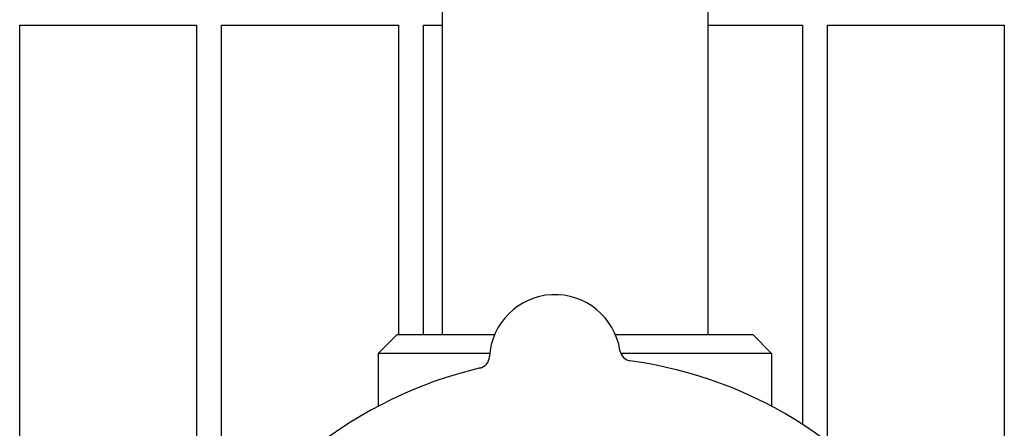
# Model space of a CAD drawing. Header units: inches. Extents: x 24 to 1128, y -69 to 748.
# Tile 649 of 656: x 752.17 to 757.05, y 644.78 to 646.8. Entities that reach past the tile are written whole.
import ezdxf

# ---------------------------------------------------------------- set-up
doc = ezdxf.new("R2010")
doc.units = ezdxf.units.IN
doc.header["$LTSCALE"] = 32
doc.header["$MEASUREMENT"] = 0
doc.layers.add('Visible (ANSI)', color=7, linetype='Continuous', lineweight=30)

msp = doc.modelspace()

# ---------------------------------------------------------------- linework, layer by layer
at = {"layer": 'Visible (ANSI)'}
for p, q in [((755.57972, 647.6934), (755.57972, 645.24353)), ((754.26472, 647.26853), (754.26472, 645.24353)), ((752.17313, 643.86978), (752.17313, 646.77603)), ((752.17313, 646.77603), (753.04813, 646.77603)), ((753.04813, 646.77603), (753.04813, 643.94778)), ((753.17313, 644.17241), (753.17313, 646.77603)), ((753.17313, 646.77603), (754.04813, 646.77603)), ((754.04813, 646.77603), (754.04813, 645.24353)), ((754.17313, 645.24353), (754.17313, 646.77603)), ((754.17313, 646.77603), (754.26472, 646.77603)), ((755.57972, 646.77603), (756.04813, 646.77603)), ((756.04813, 646.77603), (756.04813, 644.799)), ((756.17313, 644.71158), (756.17313, 646.77603)), ((756.17313, 646.77603), (757.04813, 646.77603)), ((757.04813, 646.77603), (757.04813, 644.0449)), ((754.04222, 645.24353), (753.94847, 645.14978)), ((754.04222, 645.24353), (754.52456, 645.24353)), ((755.12257, 645.24353), (755.80222, 645.24353)), ((755.80222, 645.24353), (755.89597, 645.14978)), ((754.50031, 645.14978), (753.94847, 645.14978)), ((753.94847, 645.14978), (753.94847, 644.88836)), ((755.89597, 645.14978), (755.14925, 645.14978)), ((755.89597, 645.14978), (755.89597, 644.88836))]:
    msp.add_line(p, q, dxfattribs=at)
for centre, radius, start, end in [((754.82356, 645.11617), 0.325, 8.66113, 176.82247), ((755.20665, 645.17452), 0.0625, 188.66113, 262.3534), ((754.43666, 645.13765), 0.0625, 283.1302, 356.82247), ((754.92222, 643.05603), 2.075, 30.99965, 82.48395), ((754.92222, 643.05603), 2.075, 102.99965, 154.48395)]:
    msp.add_arc(centre, radius, start, end, dxfattribs=at)

doc.saveas('drawing.dxf')
